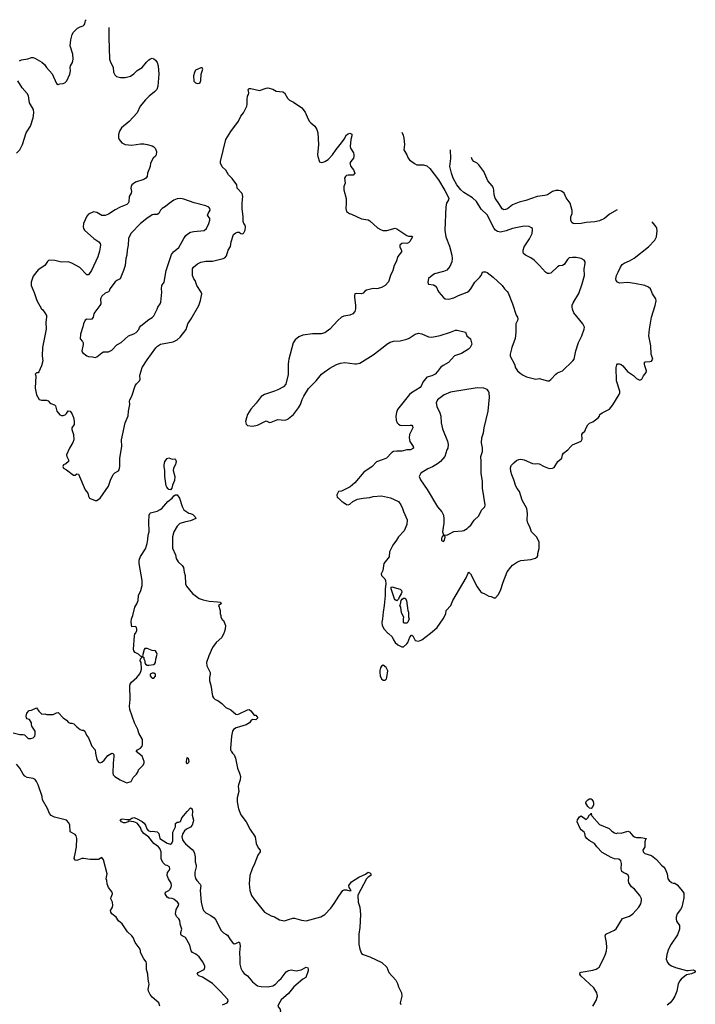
# Model space of a CAD drawing. Header units: inches. Extents: x 1934316 to 2140091, y 524953 to 667329.
# Tile 381 of 384: x 2076789 to 2084854, y 635571 to 647321. Entities that reach past the tile are written whole.
import ezdxf

# ---------------------------------------------------------------- set-up
doc = ezdxf.new("R2010")
doc.units = ezdxf.units.IN
doc.header["$MEASUREMENT"] = 0
for name, color, linetype in [('C0673', 7, 'Continuous'), ('C0674', 7, 'Continuous'), ('C0683', 7, 'Continuous'), ('C0684', 7, 'Continuous')]:
    doc.layers.add(name, color=color, linetype=linetype)

msp = doc.modelspace()

# ---------------------------------------------------------------- linework, layer by layer
at = {"layer": 'C0673', "color": 5}
for points, elevation in [([(2076710, 638811), (2076790, 638791), (2076830, 638791), (2076846, 638786), (2076890, 638745), (2076924, 638744), (2076950, 638752), (2076969, 638771), (2076975, 638790), (2076975, 638830), (2076935, 638890), (2076929, 638910), (2076929, 638930), (2076908, 638970), (2076879, 638979), (2076869, 638990), (2076865, 639010), (2076875, 639046), (2076902, 639078), (2076930, 639082), (2076990, 639111), (2077018, 639070), (2077052, 639032), (2077090, 639037), (2077114, 639030), (2077190, 639028), (2077230, 639051), (2077250, 639054), (2077309, 638989), (2077350, 638961), (2077373, 638933), (2077390, 638927), (2077410, 638927), (2077437, 638917), (2077470, 638883), (2077510, 638851), (2077530, 638841), (2077550, 638841), (2077566, 638830), (2077585, 638785), (2077610, 638750), (2077650, 638650), (2077691, 638610), (2077693, 638567), (2077710, 638491), (2077730, 638461), (2077750, 638454), (2077770, 638462), (2077797, 638483), (2077840, 638540), (2077890, 638567), (2077903, 638563), (2077913, 638553), (2077915, 638530), (2077906, 638450), (2077902, 638330), (2077905, 638310), (2077924, 638290), (2077987, 638250), (2078050, 638221), (2078070, 638216), (2078122, 638230), (2078143, 638277), (2078184, 638316), (2078204, 638350), (2078209, 638371), (2078259, 638421), (2078275, 638450), (2078274, 638470), (2078251, 638531), (2078179, 638590), (2078195, 638610), (2078230, 638628), (2078252, 638650), (2078257, 638670), (2078255, 638730), (2078210, 638809), (2078201, 638850), (2078161, 638930), (2078105, 639090), (2078101, 639130), (2078109, 639210), (2078104, 639370), (2078110, 639390), (2078125, 639415), (2078189, 639471), (2078223, 639517), (2078236, 639544), (2078242, 639570), (2078238, 639650), (2078229, 639670), (2078230, 639694), (2078246, 639710), (2078242, 639722), (2078230, 639726), (2078208, 639750), (2078169, 639769), (2078153, 639790), (2078149, 639810), (2078159, 639970), (2078164, 639990), (2078170, 640000)], 280), ([(2079226, 640000), (2079201, 639950), (2079136, 639890), (2079090, 639830), (2079046, 639730), (2079021, 639650), (2079023, 639610), (2079062, 639530), (2079065, 639510), (2079055, 639470), (2079056, 639430), (2079070, 639378), (2079090, 639250), (2079102, 639230), (2079123, 639210), (2079155, 639195), (2079202, 639162), (2079250, 639114), (2079310, 639086), (2079370, 639035), (2079390, 639030), (2079410, 639036), (2079510, 639084), (2079530, 639088), (2079550, 639075), (2079590, 639022), (2079610, 639022), (2079631, 638991), (2079610, 638968), (2079570, 638969), (2079550, 638955), (2079531, 638930), (2079494, 638906), (2079374, 638870), (2079342, 638850), (2079330, 638829), (2079317, 638770), (2079306, 638626), (2079306, 638610), (2079314, 638594), (2079329, 638569), (2079348, 638550), (2079364, 638510), (2079389, 638389), (2079415, 638330), (2079425, 638290), (2079422, 638250), (2079401, 638190), (2079399, 638170), (2079404, 638110), (2079384, 638036), (2079387, 637987), (2079403, 637903), (2079430, 637834), (2079491, 637750), (2079539, 637659), (2079599, 637570), (2079611, 637490), (2079638, 637438), (2079661, 637410), (2079661, 637390), (2079633, 637350), (2079594, 637246), (2079563, 637190), (2079536, 637110), (2079528, 637010), (2079537, 636930), (2079557, 636870), (2079584, 636830), (2079710, 636671), (2079790, 636627), (2079830, 636616), (2079890, 636581), (2079950, 636566), (2080000, 636583)], 280), ([(2078461, 635550), (2078452, 635590), (2078370, 635658), (2078346, 635690), (2078327, 635730), (2078323, 635750), (2078333, 635810), (2078332, 635828), (2078324, 635870), (2078321, 635930), (2078305, 635985), (2078303, 636063), (2078298, 636078), (2078270, 636116), (2078230, 636190), (2078232, 636208), (2078227, 636230), (2078167, 636310), (2078142, 636370), (2078130, 636387), (2078076, 636436), (2078013, 636533), (2077967, 636567), (2077941, 636610), (2077890, 636651), (2077876, 636670), (2077875, 636690), (2077896, 636730), (2077901, 636750), (2077896, 636790), (2077878, 636830), (2077880, 636850), (2077898, 636890), (2077895, 636910), (2077850, 636964), (2077835, 637010), (2077829, 637049), (2077821, 637070), (2077834, 637130), (2077790, 637294), (2077770, 637322), (2077730, 637301), (2077710, 637298), (2077630, 637300), (2077550, 637312), (2077530, 637310), (2077473, 637287), (2077450, 637290), (2077441, 637310), (2077442, 637330), (2077453, 637367), (2077468, 637450), (2077472, 637550), (2077462, 637582), (2077450, 637599), (2077390, 637630), (2077388, 637708), (2077378, 637738), (2077349, 637769), (2077205, 637805), (2077164, 637824), (2077145, 637850), (2077121, 637910), (2077061, 638010), (2077056, 638050), (2077010, 638190), (2076990, 638232), (2076973, 638253), (2076950, 638268), (2076879, 638279), (2076850, 638292), (2076830, 638319), (2076791, 638390), (2076750, 638438)], 280), ([(2079210, 635564), (2079265, 635590), (2079277, 635610), (2079273, 635630), (2079181, 635730), (2079090, 635819), (2078970, 635895), (2078929, 635910), (2078909, 635930), (2078921, 635950), (2078993, 635987), (2079001, 636010), (2078998, 636030), (2078970, 636084), (2078930, 636138), (2078891, 636170), (2078854, 636190), (2078835, 636210), (2078819, 636279), (2078770, 636369), (2078728, 636388), (2078717, 636397), (2078712, 636410), (2078714, 636430), (2078725, 636470), (2078706, 636526), (2078702, 636570), (2078691, 636590), (2078660, 636620), (2078651, 636650), (2078657, 636703), (2078686, 636750), (2078688, 636770), (2078673, 636790), (2078630, 636828), (2078610, 636836), (2078570, 636839), (2078548, 636850), (2078526, 636890), (2078529, 636910), (2078570, 636930), (2078580, 636940), (2078598, 636970), (2078601, 636990), (2078596, 637016), (2078565, 637070), (2078551, 637110), (2078554, 637146), (2078574, 637170), (2078582, 637190), (2078576, 637210), (2078550, 637226), (2078530, 637232), (2078501, 637261), (2078486, 637286), (2078480, 637310), (2078477, 637390), (2078463, 637430), (2078446, 637450), (2078391, 637490), (2078330, 637567), (2078270, 637610), (2078245, 637645), (2078230, 637683), (2078190, 637734), (2078150, 637750), (2078090, 637755), (2078086, 637750), (2078050, 637736), (2078030, 637736), (2078005, 637750), (2077989, 637771), (2078001, 637779), (2078017, 637783), (2078070, 637775), (2078104, 637776), (2078127, 637793), (2078150, 637799), (2078182, 637790), (2078250, 637754), (2078274, 637734), (2078291, 637711), (2078307, 637667), (2078324, 637644), (2078350, 637635), (2078376, 637636), (2078430, 637628), (2078450, 637610), (2078464, 637550), (2078550, 637493), (2078590, 637482), (2078604, 637496), (2078617, 637523), (2078616, 637624), (2078648, 637690), (2078650, 637730), (2078670, 637745), (2078690, 637745), (2078710, 637751), (2078723, 637797), (2078750, 637823), (2078788, 637872), (2078830, 637915), (2078850, 637905), (2078854, 637870), (2078849, 637829), (2078863, 637770), (2078862, 637750), (2078850, 637710), (2078830, 637684), (2078780, 637660), (2078758, 637642), (2078736, 637610), (2078726, 637570), (2078734, 637534), (2078747, 637510), (2078770, 637485), (2078850, 637420), (2078870, 637393), (2078877, 637370), (2078883, 637330), (2078883, 637270), (2078894, 637230), (2078895, 637210), (2078880, 637150), (2078879, 637110), (2078890, 637071), (2078902, 637050), (2078944, 637004), (2078950, 636990), (2078943, 636930), (2078954, 636790), (2078970, 636721), (2078982, 636690), (2079010, 636662), (2079070, 636632), (2079110, 636604), (2079133, 636573), (2079190, 636455), (2079223, 636423), (2079250, 636410), (2079270, 636395), (2079303, 636343), (2079330, 636311), (2079350, 636295), (2079370, 636297), (2079410, 636315), (2079414, 636310), (2079422, 636270), (2079412, 636190), (2079417, 636110), (2079416, 636050), (2079430, 636001), (2079450, 635962), (2079470, 635939), (2079510, 635913), (2079570, 635839), (2079630, 635791), (2079670, 635783), (2079750, 635779), (2079810, 635791), (2079842, 635810), (2079883, 635857), (2079910, 635879), (2079970, 635959), (2079989, 635970), (2080000, 635973)], 260), ([(2080000, 635702), (2079999, 635701), (2079910, 635625), (2079878, 635570), (2079872, 635550), (2079899, 635510), (2079902, 635490), (2079888, 635450), (2079892, 635430), (2079923, 635363), (2079934, 635290), (2079943, 635263), (2080000, 635185)], 260)]:
    msp.add_lwpolyline(points, dxfattribs=dict(at, elevation=elevation))
for points, elevation in [([(2078310, 639819), (2078284, 639816), (2078275, 639805), (2078254, 639730), (2078258, 639718), (2078272, 639710), (2078273, 639693), (2078282, 639670), (2078282, 639650), (2078291, 639630), (2078310, 639619), (2078330, 639617), (2078390, 639627), (2078397, 639630), (2078410, 639652), (2078413, 639690), (2078430, 639750), (2078424, 639770), (2078410, 639789), (2078370, 639792)], 280), ([(2078390, 639524), (2078370, 639522), (2078348, 639512), (2078347, 639490), (2078361, 639470), (2078370, 639464), (2078390, 639464), (2078410, 639486), (2078410, 639512)], 280), ([(2078790, 638441), (2078782, 638450), (2078780, 638470), (2078790, 638517), (2078799, 638510), (2078808, 638470), (2078802, 638450)], 260)]:
    msp.add_lwpolyline(points, close=True, dxfattribs=dict(at, elevation=elevation))
at = {"layer": 'C0674', "color": 5}
for points, elevation in [([(2076789, 646831), (2076810, 646843), (2076887, 646853), (2076930, 646871), (2076950, 646871), (2076970, 646863), (2077054, 646814), (2077087, 646787), (2077110, 646750), (2077177, 646677), (2077230, 646559), (2077250, 646547), (2077270, 646555), (2077310, 646559), (2077330, 646567), (2077352, 646590), (2077387, 646670), (2077395, 646710), (2077390, 646750), (2077394, 646770), (2077418, 646810), (2077427, 646850), (2077422, 646910), (2077392, 647010), (2077398, 647082), (2077415, 647145), (2077430, 647171), (2077480, 647220), (2077510, 647237), (2077548, 647250), (2077560, 647260), (2077569, 647271), (2077575, 647310), (2077581, 647321)], 320), ([(2077855, 647230), (2077853, 647110), (2077863, 646850), (2077868, 646828), (2077904, 646750), (2077910, 646694), (2077924, 646664), (2077945, 646645), (2077991, 646631), (2078050, 646633), (2078111, 646649), (2078150, 646675), (2078190, 646716), (2078250, 646751), (2078304, 646816), (2078330, 646841), (2078350, 646855), (2078370, 646861), (2078390, 646856), (2078410, 646838), (2078430, 646810), (2078442, 646770), (2078452, 646670), (2078437, 646530), (2078425, 646490), (2078400, 646460), (2078336, 646410), (2078290, 646367), (2078229, 646290), (2078190, 646210), (2078095, 646105), (2078005, 646030), (2077981, 645990), (2077967, 645950), (2077967, 645910), (2077976, 645890), (2078010, 645851), (2078050, 645831), (2078130, 645825), (2078230, 645841), (2078270, 645839), (2078310, 645833), (2078370, 645817), (2078390, 645806), (2078407, 645787), (2078422, 645750), (2078420, 645710), (2078409, 645691), (2078384, 645670), (2078351, 645610), (2078348, 645570), (2078314, 645490), (2078311, 645450), (2078295, 645430), (2078270, 645414), (2078170, 645384), (2078130, 645349), (2078119, 645330), (2078118, 645310), (2078126, 645270), (2078120, 645250), (2078097, 645210), (2078092, 645148), (2078084, 645130), (2078070, 645117), (2077990, 645086), (2077928, 645052), (2077850, 645001), (2077810, 644985), (2077770, 644986), (2077710, 645021), (2077670, 645029), (2077610, 645001), (2077590, 644977), (2077550, 644890), (2077547, 644850), (2077552, 644830), (2077565, 644810), (2077673, 644710), (2077734, 644670), (2077750, 644650), (2077755, 644630), (2077741, 644559), (2077722, 644490), (2077645, 644330), (2077610, 644276), (2077590, 644277), (2077506, 644366), (2077410, 644417), (2077370, 644430), (2077290, 644427), (2077210, 644448), (2077150, 644451), (2077134, 644446), (2077123, 644437), (2077090, 644387), (2077010, 644338), (2076950, 644262), (2076928, 644190), (2076928, 644150), (2076964, 644064), (2076995, 643970), (2077050, 643871), (2077062, 643862), (2077090, 643825), (2077108, 643790), (2077110, 643770), (2077101, 643710), (2077104, 643630), (2077062, 643410), (2077059, 643310), (2077066, 643250), (2077050, 643189), (2077019, 643121), (2077010, 643106), (2076990, 643106), (2076974, 643090), (2076982, 643070), (2076976, 642924), (2076990, 642845), (2077021, 642790), (2077050, 642782), (2077110, 642782), (2077130, 642773), (2077148, 642748), (2077160, 642740), (2077205, 642725), (2077215, 642715), (2077234, 642650), (2077270, 642606), (2077290, 642598), (2077310, 642598), (2077333, 642607), (2077350, 642621), (2077370, 642652), (2077390, 642651), (2077410, 642622), (2077430, 642576), (2077441, 642530), (2077439, 642490), (2077412, 642450), (2077410, 642430), (2077433, 642370), (2077434, 642306), (2077425, 642275), (2077385, 642210), (2077350, 642130), (2077353, 642110), (2077374, 642070), (2077371, 642050), (2077339, 642021), (2077312, 642010), (2077305, 641990), (2077312, 641970), (2077350, 641951), (2077430, 641886), (2077450, 641885), (2077470, 641902), (2077490, 641898), (2077571, 641711), (2077603, 641670), (2077610, 641634), (2077622, 641610), (2077690, 641585), (2077710, 641585), (2077749, 641610), (2077850, 641755), (2077875, 641825), (2077906, 641894), (2077926, 641914), (2077970, 641938), (2077978, 641950), (2077985, 641990), (2077984, 642090), (2078008, 642230), (2078006, 642306), (2078050, 642510), (2078085, 642595), (2078088, 642650), (2078106, 642730), (2078102, 642770), (2078105, 642785), (2078127, 642830), (2078167, 642953), (2078183, 642977), (2078221, 643010), (2078229, 643030), (2078225, 643070), (2078227, 643090), (2078250, 643170), (2078310, 643262), (2078415, 643405), (2078434, 643426), (2078472, 643448), (2078622, 643478), (2078670, 643502), (2078706, 643534), (2078776, 643624), (2078795, 643690), (2078836, 643750), (2078927, 643910), (2078946, 643970), (2078964, 644050), (2078957, 644070), (2078905, 644150), (2078884, 644210), (2078869, 644229), (2078853, 644270), (2078851, 644350), (2078863, 644370), (2078910, 644407), (2078950, 644429), (2079010, 644439), (2079090, 644439), (2079219, 644470), (2079239, 644481), (2079257, 644503), (2079277, 644570), (2079304, 644616), (2079312, 644670), (2079343, 644757), (2079370, 644778), (2079390, 644784), (2079410, 644784), (2079430, 644771), (2079453, 644767), (2079463, 644777), (2079479, 644810), (2079486, 644850), (2079479, 644870), (2079464, 644890), (2079455, 644915), (2079456, 644970), (2079444, 645070), (2079445, 645130), (2079454, 645210), (2079446, 645246), (2079386, 645310), (2079383, 645350), (2079327, 645427), (2079281, 645470), (2079250, 645524), (2079207, 645567), (2079188, 645608), (2079186, 645630), (2079252, 645890), (2079310, 645986), (2079401, 646110), (2079431, 646169), (2079461, 646210), (2079501, 646290), (2079506, 646314), (2079505, 646370), (2079509, 646410), (2079521, 646430), (2079525, 646450), (2079518, 646490), (2079530, 646502), (2079550, 646501), (2079650, 646476), (2079730, 646504), (2079753, 646507), (2079810, 646493), (2079850, 646470), (2079930, 646459), (2079950, 646447), (2079986, 646386), (2080000, 646372)], 320), ([(2076750, 645728), (2076792, 645770), (2076824, 645830), (2076865, 645970), (2076917, 646050), (2076952, 646150), (2076957, 646210), (2076953, 646250), (2076908, 646330), (2076894, 646414), (2076880, 646440), (2076821, 646510), (2076768, 646590)], 320), ([(2080000, 643245), (2079995, 643210), (2079994, 643086), (2079965, 642970), (2079938, 642942), (2079870, 642906), (2079830, 642888), (2079711, 642850), (2079670, 642824), (2079613, 642747), (2079550, 642673), (2079510, 642610), (2079495, 642570), (2079486, 642526), (2079493, 642493), (2079510, 642477), (2079570, 642470), (2079630, 642484), (2079730, 642533), (2079770, 642516), (2079790, 642519), (2079870, 642550), (2079950, 642544), (2079970, 642546), (2079990, 642554), (2080000, 642562)], 320), ([(2078170, 640000), (2078189, 640030), (2078189, 640050), (2078184, 640070), (2078170, 640081), (2078130, 640078), (2078121, 640130), (2078125, 640170), (2078140, 640210), (2078164, 640310), (2078187, 640350), (2078204, 640390), (2078207, 640450), (2078237, 640510), (2078250, 640570), (2078253, 640630), (2078217, 640830), (2078216, 640870), (2078230, 640915), (2078292, 641008), (2078311, 641070), (2078321, 641119), (2078324, 641170), (2078334, 641210), (2078329, 641330), (2078334, 641410), (2078343, 641430), (2078350, 641436), (2078430, 641458), (2078465, 641475), (2078486, 641490), (2078559, 641570), (2078610, 641613), (2078630, 641641), (2078650, 641653), (2078670, 641650), (2078698, 641610), (2078730, 641511), (2078750, 641471), (2078810, 641431), (2078830, 641427), (2078855, 641415), (2078886, 641390), (2078892, 641370), (2078830, 641340), (2078772, 641330), (2078702, 641310), (2078670, 641278), (2078631, 641210), (2078612, 641150), (2078613, 641013), (2078650, 640934), (2078658, 640890), (2078681, 640850), (2078728, 640808), (2078746, 640786), (2078753, 640730), (2078764, 640690), (2078770, 640590), (2078782, 640562), (2078854, 640474), (2078933, 640413), (2078978, 640398), (2079050, 640383), (2079150, 640376), (2079185, 640370), (2079194, 640350), (2079162, 640330), (2079172, 640312), (2079173, 640293), (2079182, 640270), (2079182, 640230), (2079192, 640210), (2079192, 640190), (2079205, 640165), (2079222, 640150), (2079246, 640090), (2079243, 640050), (2079231, 640009), (2079226, 640000)], 280)]:
    msp.add_lwpolyline(points, dxfattribs=dict(at, elevation=elevation))
for points, elevation in [([(2078950, 646748), (2078890, 646718), (2078876, 646690), (2078866, 646650), (2078868, 646588), (2078890, 646567), (2078910, 646561), (2078930, 646563), (2078942, 646570), (2078950, 646594), (2078957, 646670), (2078974, 646730), (2078967, 646747)], 340), ([(2078710, 645189), (2078670, 645184), (2078630, 645167), (2078572, 645128), (2078530, 645092), (2078491, 645070), (2078471, 645050), (2078451, 645010), (2078430, 644996), (2078390, 644997), (2078370, 644992), (2078307, 644950), (2078230, 644890), (2078117, 644770), (2078090, 644710), (2078086, 644630), (2078072, 644570), (2078070, 644510), (2078056, 644470), (2078047, 644390), (2078030, 644330), (2077990, 644230), (2077950, 644210), (2077930, 644192), (2077864, 644110), (2077858, 644082), (2077848, 644072), (2077810, 644058), (2077770, 644023), (2077753, 643990), (2077757, 643930), (2077747, 643910), (2077687, 643830), (2077676, 643810), (2077667, 643770), (2077650, 643749), (2077630, 643745), (2077590, 643749), (2077570, 643734), (2077551, 643690), (2077544, 643656), (2077514, 643570), (2077510, 643514), (2077541, 643481), (2077547, 643467), (2077547, 643447), (2077531, 643371), (2077541, 643350), (2077590, 643311), (2077610, 643303), (2077660, 643300), (2077690, 643291), (2077710, 643298), (2077770, 643346), (2077790, 643356), (2077850, 643359), (2077890, 643378), (2077950, 643443), (2078002, 643470), (2078090, 643547), (2078150, 643571), (2078179, 643590), (2078210, 643626), (2078221, 643650), (2078237, 643670), (2078330, 643743), (2078370, 643767), (2078390, 643786), (2078430, 643865), (2078438, 643890), (2078465, 643930), (2078473, 643950), (2078486, 644070), (2078482, 644110), (2078485, 644150), (2078514, 644190), (2078536, 644330), (2078601, 644519), (2078625, 644550), (2078690, 644602), (2078748, 644712), (2078774, 644746), (2078795, 644765), (2078830, 644784), (2078870, 644794), (2078990, 644805), (2079021, 644830), (2079049, 644890), (2079059, 644930), (2079061, 644950), (2079033, 644990), (2079039, 645010), (2079053, 645027), (2079062, 645050), (2079061, 645070), (2079046, 645086), (2079010, 645101), (2078874, 645134), (2078750, 645179)], 340), ([(2078610, 642078), (2078640, 642080), (2078650, 642074), (2078659, 642050), (2078650, 642015), (2078624, 641970), (2078623, 641943), (2078640, 641870), (2078639, 641821), (2078614, 641766), (2078607, 641730), (2078590, 641710), (2078570, 641715), (2078562, 641722), (2078544, 641744), (2078538, 641758), (2078521, 641870), (2078522, 641942), (2078513, 641987), (2078513, 642010), (2078523, 642050), (2078550, 642086), (2078570, 642092)], 280)]:
    msp.add_lwpolyline(points, close=True, dxfattribs=dict(at, elevation=elevation))
at = {"layer": 'C0683', "color": 5}
for points, elevation in [([(2081185, 640000), (2081190, 639995), (2081236, 639956), (2081250, 639922), (2081271, 639891), (2081302, 639862), (2081350, 639838), (2081370, 639838), (2081410, 639875), (2081421, 639890), (2081446, 639954), (2081465, 639975), (2081470, 639978), (2081482, 639970), (2081510, 639912), (2081550, 639905), (2081590, 639921), (2081692, 640000)], 320), ([(2083632, 635548), (2083670, 635616), (2083687, 635670), (2083678, 635710), (2083641, 635770), (2083489, 635910), (2083476, 635930), (2083479, 635950), (2083490, 635956), (2083630, 635978), (2083670, 635991), (2083707, 636013), (2083755, 636105), (2083782, 636170), (2083794, 636210), (2083798, 636250), (2083795, 636310), (2083776, 636390), (2083784, 636410), (2083890, 636457), (2083910, 636471), (2083986, 636594), (2084070, 636623), (2084107, 636650), (2084180, 636730), (2084204, 636770), (2084212, 636810), (2084212, 636830), (2084190, 636870), (2084130, 636944), (2084094, 636974), (2084062, 637022), (2084055, 637050), (2084060, 637090), (2084053, 637113), (2084030, 637129), (2083999, 637139), (2083978, 637158), (2083968, 637190), (2083974, 637250), (2083965, 637285), (2083942, 637302), (2083890, 637309), (2083850, 637324), (2083743, 637383), (2083679, 637450), (2083649, 637490), (2083587, 637527), (2083559, 637550), (2083545, 637570), (2083536, 637610), (2083527, 637627), (2083490, 637655), (2083478, 637670), (2083444, 637750), (2083448, 637772), (2083470, 637810), (2083490, 637819), (2083550, 637778), (2083570, 637798), (2083590, 637831), (2083602, 637838), (2083610, 637854), (2083613, 637830), (2083620, 637820), (2083710, 637716), (2083827, 637670), (2083857, 637637), (2083890, 637617), (2083910, 637611), (2083930, 637619), (2083970, 637614), (2084050, 637638), (2084070, 637629), (2084110, 637581), (2084129, 637569), (2084150, 637564), (2084203, 637563), (2084271, 637551), (2084261, 637539), (2084253, 637510), (2084252, 637450), (2084227, 637410), (2084231, 637390), (2084252, 637370), (2084330, 637348), (2084390, 637300), (2084450, 637230), (2084473, 637213), (2084495, 637190), (2084519, 637130), (2084527, 637070), (2084540, 637050), (2084570, 637026), (2084590, 637019), (2084610, 637018), (2084639, 636999), (2084702, 636922), (2084716, 636896), (2084716, 636844), (2084693, 636730), (2084678, 636702), (2084639, 636650), (2084626, 636610), (2084624, 636590), (2084630, 636564), (2084665, 636510), (2084666, 636470), (2084641, 636399), (2084564, 636290), (2084533, 636230), (2084514, 636166), (2084508, 636110), (2084522, 636070), (2084539, 636050), (2084570, 636030), (2084618, 636010), (2084750, 635976), (2084770, 635973), (2084830, 635981), (2084854, 635970), (2084853, 635953), (2084810, 635934), (2084750, 635924), (2084687, 635873), (2084668, 635850), (2084650, 635815), (2084633, 635730), (2084611, 635670), (2084587, 635630), (2084554, 635590), (2084517, 635563)], 280), ([(2080000, 636583), (2080050, 636600), (2080070, 636599), (2080154, 636574), (2080210, 636569), (2080383, 636617), (2080430, 636643), (2080502, 636718), (2080545, 636775), (2080597, 636863), (2080646, 636930), (2080663, 636937), (2080690, 636939), (2080730, 636926), (2080748, 636930), (2080737, 636937), (2080735, 636950), (2080724, 636964), (2080718, 636990), (2080749, 637031), (2080838, 637090), (2080917, 637123), (2080951, 637150), (2080970, 637142), (2080982, 637130), (2080981, 637110), (2080950, 637090), (2080930, 637070), (2080827, 636873), (2080831, 636791), (2080850, 636732), (2080858, 636642), (2080849, 636490), (2080836, 636410), (2080837, 636290), (2080850, 636230), (2080870, 636179), (2080890, 636164), (2080970, 636136), (2081113, 636070), (2081173, 636013), (2081197, 635950), (2081278, 635858), (2081299, 635819), (2081310, 635778), (2081348, 635708), (2081351, 635669), (2081331, 635590), (2081337, 635570)], 280), ([(2080000, 635973), (2080030, 635982), (2080090, 635969), (2080150, 635984), (2080210, 636013), (2080227, 636007), (2080234, 635990), (2080231, 635971), (2080206, 635890), (2080169, 635871), (2080060, 635780), (2080000, 635702)], 260)]:
    msp.add_lwpolyline(points, dxfattribs=dict(at, elevation=elevation))
for points, elevation in [([(2081130, 639618), (2081110, 639608), (2081095, 639585), (2081087, 639553), (2081087, 639530), (2081094, 639490), (2081110, 639456), (2081130, 639441), (2081150, 639441), (2081166, 639454), (2081173, 639470), (2081182, 639550), (2081162, 639590)], 320), ([(2083610, 637908), (2083590, 637913), (2083570, 637932), (2083547, 637970), (2083552, 637990), (2083570, 638010), (2083590, 638023), (2083610, 638023), (2083617, 638017), (2083633, 637993), (2083640, 637970), (2083639, 637950), (2083630, 637930)], 280)]:
    msp.add_lwpolyline(points, close=True, dxfattribs=dict(at, elevation=elevation))
at = {"layer": 'C0684', "color": 5}
for points, elevation in [([(2080000, 646372), (2080010, 646362), (2080057, 646337), (2080157, 646270), (2080198, 646218), (2080233, 646133), (2080250, 646107), (2080264, 646090), (2080312, 646052), (2080336, 646010), (2080348, 645970), (2080358, 645830), (2080344, 645710), (2080347, 645687), (2080370, 645625), (2080390, 645619), (2080410, 645621), (2080430, 645628), (2080470, 645654), (2080522, 645710), (2080566, 645774), (2080630, 645850), (2080663, 645897), (2080690, 645947), (2080710, 645961), (2080730, 645967), (2080754, 645954), (2080755, 645935), (2080743, 645890), (2080735, 645810), (2080740, 645790), (2080772, 645731), (2080778, 645710), (2080778, 645690), (2080773, 645667), (2080741, 645630), (2080731, 645610), (2080742, 645570), (2080773, 645530), (2080788, 645490), (2080770, 645468), (2080710, 645467), (2080690, 645461), (2080677, 645450), (2080668, 645430), (2080673, 645370), (2080660, 645330), (2080659, 645290), (2080688, 645188), (2080688, 645132), (2080681, 645070), (2080691, 645031), (2080727, 645007), (2080750, 645001), (2080870, 644943), (2080950, 644931), (2080970, 644921), (2081059, 644839), (2081096, 644816), (2081126, 644806), (2081170, 644807), (2081270, 644832), (2081290, 644825), (2081410, 644746), (2081430, 644738), (2081470, 644737), (2081479, 644730), (2081446, 644674), (2081430, 644659), (2081410, 644652), (2081370, 644654), (2081352, 644650), (2081327, 644630), (2081328, 644608), (2081346, 644570), (2081345, 644550), (2081305, 644494), (2081283, 644430), (2081260, 644390), (2081245, 644330), (2081216, 644270), (2081190, 644195), (2081150, 644149), (2081110, 644124), (2081067, 644113), (2081050, 644109), (2081007, 644113), (2080930, 644093), (2080910, 644081), (2080890, 644059), (2080871, 644049), (2080810, 644053), (2080790, 644048), (2080784, 644030), (2080784, 644010), (2080798, 643910), (2080798, 643870), (2080790, 643839), (2080767, 643813), (2080730, 643796), (2080657, 643783), (2080630, 643772), (2080586, 643730), (2080492, 643628), (2080430, 643584), (2080390, 643571), (2080286, 643574), (2080170, 643556), (2080123, 643537), (2080078, 643502), (2080054, 643466), (2080004, 643270), (2080000, 643245)], 320), ([(2081352, 645978), (2081365, 645945), (2081373, 645907), (2081382, 645830), (2081374, 645770), (2081411, 645710), (2081425, 645670), (2081442, 645650), (2081504, 645604), (2081530, 645591), (2081610, 645591), (2081650, 645576), (2081687, 645547), (2081790, 645410), (2081864, 645284), (2081910, 645190), (2081908, 645170), (2081886, 645130), (2081875, 645090), (2081863, 644810), (2081878, 644730), (2081918, 644618), (2081949, 644510), (2081952, 644470), (2081948, 644432), (2081923, 644377), (2081887, 644333), (2081850, 644315), (2081742, 644290), (2081711, 644270), (2081670, 644234), (2081661, 644190), (2081666, 644170), (2081670, 644165), (2081730, 644158), (2081747, 644147), (2081770, 644122), (2081779, 644090), (2081791, 644070), (2081847, 644007), (2081870, 643991), (2081910, 643988), (2081970, 644004), (2082028, 644032), (2082130, 644068), (2082150, 644081), (2082173, 644110), (2082221, 644190), (2082281, 644250), (2082296, 644270), (2082313, 644307), (2082326, 644314), (2082350, 644314), (2082370, 644304), (2082443, 644250), (2082547, 644150), (2082575, 644110), (2082610, 644076), (2082620, 644060), (2082672, 643930), (2082717, 643797), (2082731, 643770), (2082735, 643750), (2082731, 643731), (2082711, 643690), (2082713, 643593), (2082705, 643515), (2082663, 643410), (2082644, 643330), (2082646, 643306), (2082694, 643210), (2082708, 643168), (2082730, 643131), (2082762, 643102), (2082799, 643079), (2082840, 643060), (2082949, 643031), (2082990, 643041), (2083090, 643011), (2083110, 643011), (2083130, 643026), (2083190, 643091), (2083210, 643106), (2083270, 643131), (2083394, 643250), (2083409, 643270), (2083429, 643370), (2083460, 643470), (2083501, 643550), (2083529, 643630), (2083532, 643652), (2083513, 643690), (2083403, 643823), (2083387, 643867), (2083384, 643890), (2083386, 643914), (2083397, 643943), (2083465, 644055), (2083505, 644170), (2083532, 644270), (2083526, 644350), (2083539, 644410), (2083539, 644430), (2083529, 644450), (2083490, 644473), (2083430, 644484), (2083390, 644484), (2083350, 644478), (2083330, 644458), (2083290, 644399), (2083270, 644387), (2083230, 644384), (2083210, 644374), (2083130, 644298), (2083110, 644291), (2083090, 644294), (2083064, 644310), (2082996, 644390), (2082930, 644450), (2082890, 644478), (2082827, 644510), (2082805, 644530), (2082799, 644550), (2082800, 644570), (2082811, 644609), (2082875, 644705), (2082905, 644770), (2082912, 644812), (2082909, 644829), (2082899, 644839), (2082870, 644852), (2082810, 644858), (2082790, 644855), (2082670, 644830), (2082597, 644803), (2082530, 644786), (2082494, 644794), (2082469, 644810), (2082453, 644830), (2082370, 644992), (2082299, 645059), (2082244, 645150), (2082196, 645196), (2082090, 645258), (2082056, 645290), (2082009, 645349), (2081964, 645430), (2081942, 645490), (2081925, 645570), (2081937, 645663), (2081932, 645767)], 340), ([(2083920, 645053), (2083830, 644999), (2083770, 644949), (2083710, 644922), (2083654, 644910), (2083550, 644903), (2083490, 644890), (2083410, 644886), (2083395, 644890), (2083381, 644901), (2083370, 644930), (2083370, 644970), (2083385, 645010), (2083385, 645044), (2083359, 645130), (2083350, 645149), (2083314, 645194), (2083289, 645250), (2083255, 645275), (2083225, 645285), (2083190, 645285), (2083150, 645273), (2083090, 645233), (2083057, 645223), (2082967, 645210), (2082830, 645162), (2082750, 645145), (2082670, 645111), (2082614, 645066), (2082590, 645055), (2082570, 645054), (2082550, 645063), (2082517, 645117), (2082464, 645190), (2082453, 645230), (2082451, 645289), (2082446, 645310), (2082430, 645338), (2082378, 645398), (2082330, 645510), (2082269, 645590), (2082249, 645610), (2082210, 645629), (2082190, 645653), (2082181, 645677)], 320), ([(2081692, 640000), (2081741, 640039), (2081774, 640070), (2081846, 640170), (2081875, 640230), (2081881, 640270), (2081935, 640330), (2081959, 640390), (2082120, 640660), (2082138, 640710), (2082150, 640730), (2082170, 640710), (2082250, 640554), (2082290, 640496), (2082310, 640481), (2082334, 640474), (2082390, 640442), (2082417, 640437), (2082450, 640422), (2082470, 640422), (2082502, 640458), (2082529, 640511), (2082561, 640610), (2082610, 640731), (2082650, 640790), (2082670, 640811), (2082730, 640851), (2082770, 640867), (2082890, 640881), (2082945, 640895), (2082968, 640910), (2082975, 640925), (2082974, 640950), (2082989, 641010), (2082989, 641090), (2082960, 641150), (2082900, 641210), (2082880, 641270), (2082853, 641313), (2082845, 641350), (2082851, 641430), (2082843, 641490), (2082786, 641586), (2082755, 641690), (2082726, 641726), (2082710, 641756), (2082688, 641830), (2082662, 641890), (2082650, 641930), (2082648, 641972), (2082657, 642003), (2082687, 642033), (2082720, 642060), (2082747, 642073), (2082770, 642075), (2082810, 642068), (2082910, 642026), (2082950, 642021), (2082970, 642025), (2082990, 642022), (2083050, 641989), (2083110, 641966), (2083150, 641968), (2083170, 641979), (2083212, 642048), (2083259, 642090), (2083267, 642130), (2083281, 642150), (2083334, 642190), (2083369, 642230), (2083390, 642247), (2083490, 642291), (2083504, 642316), (2083499, 642370), (2083513, 642390), (2083534, 642410), (2083550, 642451), (2083570, 642486), (2083590, 642505), (2083630, 642521), (2083695, 642570), (2083709, 642590), (2083715, 642610), (2083742, 642630), (2083830, 642673), (2083870, 642726), (2083947, 642850), (2083954, 642870), (2083953, 642890), (2083915, 643010), (2083910, 643170), (2083917, 643203), (2083926, 643214), (2083946, 643214), (2083970, 643206), (2083990, 643191), (2084045, 643125), (2084115, 643075), (2084150, 643041), (2084190, 643018), (2084215, 643030), (2084237, 643070), (2084268, 643112), (2084271, 643130), (2084250, 643190), (2084246, 643210), (2084247, 643233), (2084261, 643239), (2084310, 643242), (2084332, 643248), (2084345, 643270), (2084329, 643330), (2084322, 643430), (2084300, 643550), (2084308, 643628), (2084333, 643770), (2084375, 643910), (2084385, 643965), (2084384, 643990), (2084344, 644050), (2084319, 644110), (2084295, 644130), (2084250, 644150), (2084130, 644175), (2084050, 644184), (2083950, 644178), (2083924, 644190), (2083909, 644210), (2083906, 644230), (2083915, 644270), (2083932, 644310), (2083962, 644370), (2083982, 644398), (2084005, 644415), (2084070, 644445), (2084124, 644476), (2084296, 644610), (2084372, 644690), (2084389, 644730), (2084399, 644801), (2084396, 644830), (2084387, 644850), (2084339, 644908)], 320), ([(2080000, 642562), (2080059, 642610), (2080119, 642690), (2080141, 642730), (2080161, 642790), (2080180, 642830), (2080238, 642922), (2080330, 643011), (2080393, 643090), (2080423, 643117), (2080490, 643164), (2080570, 643207), (2080617, 643223), (2080670, 643232), (2080790, 643214), (2080810, 643214), (2080850, 643224), (2081010, 643323), (2081130, 643413), (2081170, 643450), (2081210, 643472), (2081250, 643485), (2081330, 643491), (2081411, 643509), (2081439, 643521), (2081510, 643567), (2081550, 643579), (2081590, 643573), (2081670, 643538), (2081710, 643531), (2081810, 643551), (2081930, 643591), (2081990, 643616), (2082010, 643617), (2082111, 643591), (2082127, 643547), (2082170, 643511), (2082185, 643450), (2082165, 643410), (2082145, 643390), (2082064, 643336), (2081981, 643310), (2081908, 643232), (2081845, 643195), (2081814, 643170), (2081778, 643122), (2081747, 643093), (2081710, 643073), (2081650, 643054), (2081603, 642997), (2081581, 642950), (2081568, 642932), (2081466, 642870), (2081441, 642850), (2081299, 642670), (2081286, 642634), (2081278, 642590), (2081283, 642543), (2081296, 642510), (2081310, 642494), (2081330, 642482), (2081350, 642478), (2081450, 642484), (2081470, 642481), (2081480, 642470), (2081482, 642450), (2081443, 642370), (2081439, 642330), (2081447, 642287), (2081485, 642230), (2081490, 642209), (2081454, 642190), (2081410, 642189), (2081350, 642174), (2081290, 642174), (2081253, 642167), (2081230, 642156), (2081166, 642090), (2081130, 642072), (2081050, 642044), (2080997, 641990), (2080897, 641923), (2080790, 641796), (2080735, 641745), (2080630, 641694), (2080594, 641690), (2080574, 641650), (2080578, 641618), (2080590, 641614), (2080634, 641570), (2080650, 641565), (2080690, 641534), (2080710, 641531), (2080730, 641541), (2080768, 641572), (2080821, 641599), (2080890, 641613), (2080970, 641619), (2081010, 641630), (2081110, 641639), (2081215, 641615), (2081310, 641571), (2081340, 641530), (2081359, 641490), (2081370, 641452), (2081413, 641353), (2081410, 641298), (2081377, 641223), (2081310, 641150), (2081289, 641110), (2081242, 641050), (2081205, 640970), (2081198, 640910), (2081136, 640830), (2081126, 640750), (2081103, 640710), (2081107, 640690), (2081148, 640648), (2081155, 640630), (2081159, 640590), (2081151, 640530), (2081151, 640450), (2081139, 640330), (2081127, 640250), (2081121, 640170), (2081111, 640130), (2081115, 640090), (2081139, 640050), (2081185, 640000)], 320)]:
    msp.add_lwpolyline(points, dxfattribs=dict(at, elevation=elevation))
for points, elevation in [([(2082250, 642928), (2081930, 642875), (2081857, 642843), (2081807, 642810), (2081777, 642783), (2081762, 642750), (2081767, 642707), (2081804, 642630), (2081815, 642590), (2081822, 642510), (2081838, 642438), (2081895, 642290), (2081904, 642250), (2081899, 642210), (2081887, 642190), (2081864, 642110), (2081813, 642050), (2081778, 642022), (2081715, 641985), (2081660, 641960), (2081579, 641910), (2081556, 641870), (2081574, 641830), (2081655, 641715), (2081775, 641510), (2081828, 641450), (2081848, 641410), (2081854, 641366), (2081854, 641314), (2081838, 641210), (2081850, 641174), (2081890, 641171), (2081910, 641181), (2081970, 641215), (2082070, 641221), (2082090, 641226), (2082132, 641248), (2082149, 641271), (2082175, 641290), (2082215, 641350), (2082270, 641402), (2082301, 641470), (2082342, 641510), (2082344, 641530), (2082313, 641730), (2082312, 641812), (2082296, 641910), (2082299, 642050), (2082292, 642110), (2082315, 642170), (2082313, 642213), (2082303, 642270), (2082306, 642330), (2082324, 642390), (2082332, 642450), (2082380, 642650), (2082397, 642817), (2082393, 642870), (2082387, 642890), (2082368, 642908), (2082330, 642924)], 340), ([(2081850, 641168), (2081830, 641148), (2081823, 641130), (2081826, 641106), (2081850, 641096), (2081861, 641110), (2081868, 641148), (2081866, 641166)], 340), ([(2081290, 640386), (2081270, 640398), (2081262, 640410), (2081224, 640530), (2081222, 640550), (2081230, 640555), (2081330, 640526), (2081346, 640510), (2081351, 640490), (2081343, 640470), (2081318, 640430), (2081310, 640406)], 320), ([(2081410, 640118), (2081380, 640120), (2081369, 640129), (2081369, 640170), (2081375, 640190), (2081345, 640245), (2081338, 640310), (2081326, 640330), (2081335, 640345), (2081342, 640390), (2081353, 640407), (2081370, 640419), (2081390, 640419), (2081408, 640390), (2081423, 640270), (2081431, 640250), (2081431, 640190), (2081438, 640170), (2081422, 640130)], 320)]:
    msp.add_lwpolyline(points, close=True, dxfattribs=dict(at, elevation=elevation))

doc.saveas('drawing.dxf')
